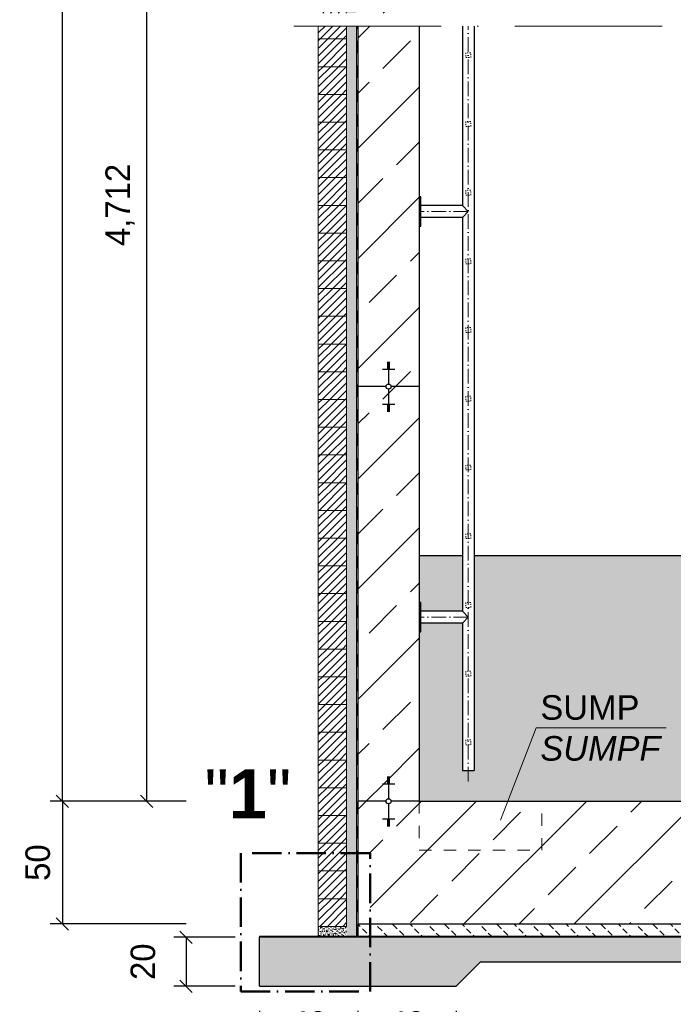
# Model space of a CAD drawing. Header units: millimetres. Extents: x -57642 to 5082813, y -177084 to 58112.
# Tile 796 of 1056: x 82318 to 84980, y -48658 to -44646. Entities that reach past the tile are written whole.
import ezdxf

# ---------------------------------------------------------------- set-up
doc = ezdxf.new("R2010")
doc.units = ezdxf.units.MM
doc.linetypes.add('ACAD_ISO10W100', pattern=[18, 12, -3, 0, -3])
doc.linetypes.add('JIS_02_1.0', pattern=[2, 1, -1])
doc.layers.add('Bemaßung', color=7, linetype='Continuous', lineweight=9)
doc.layers.add('Beschriftung', color=7, linetype='Continuous', lineweight=9)
doc.styles.add('LBB3.5M1000', font='isocp.shx', dxfattribs={"height": 3.5})
doc.dimstyles.new('DIN', dxfattribs={"dimtxt": 2.5, "dimasz": 2.5, "dimexe": 1.25, "dimexo": 0.625, "dimtad": 1, "dimtih": 1, "dimdec": 4, "dimdsep": 46, "dimlunit": 6, "dimtxsty": 'Standard', "dimcen": 2.5, "dimadec": 0, "dimazin": 0, "dimtfac": 1, "dimtdec": 4, "dimtmove": 0, "dimatfit": 3, "dimfxl": 0, "dimtvp": 1, "dimtolj": 1, "dimtzin": 0, "dimarcsym": 0})
pattern_1 = [(45, (-290, -161.223), (-15.715448, 15.715448), [])]
pattern_2 = [(37.5, (-290, -161.223), (-0.4000078, 12.2353309), [0, -9.652, 0, -10.795, 0, -10.31875]), (7.5, (-290, -161.223), (11.238082, 17.9206275), [0, -5.207, 0, -8.6995, 0, -3.33375]), (327.5, (-297.81, -161.223), (19.7748093, 0.0359296), [0, -3.175, 0, -11.43, 0, -14.9225]), (317.5, (-297.81, -161.223), (19.0889113, 5.573233), [0, -1.5875, 0, -7.493, 0, -8.5725])]

# ---------------------------------------------------------------- blocks, each defined once
blk = doc.blocks.new('_Oblique')
at = {"color": 0, "linetype": 'ByBlock', "lineweight": -2}
blk.add_line((-0.5, -0.5), (0.5, 0.5), dxfattribs=at)
blk = doc.blocks.new('*D18')
at = {"layer": 'Bemaßung', "color": 0, "lineweight": -2, "transparency": 16777216}
for p, q in [((82995.5, -37111), (82442, -37111)), ((82492, -47831), (82492, -37111)), ((82995.5, -47831), (82442, -47831))]:
    blk.add_line(p, q, dxfattribs=at)
at = {"layer": 'DEFPOINTS', "color": 0, "transparency": 16777216}
for p in [(82492, -37111), (83695.5, -37111), (83695.5, -47831)]:
    blk.add_point(p, dxfattribs=at)
at = {"layer": 'Bemaßung', "color": 0, "lineweight": -2, "transparency": 16777216, "xscale": 50, "yscale": 50, "zscale": 50}
for p, rotation in [((82492, -37111), 90), ((82492, -47831), 270)]:
    blk.add_blockref('_Oblique', p, dxfattribs=dict(at, rotation=rotation))
at = {"layer": 'Bemaßung', "color": 0, "transparency": 16777216, "insert": (82383.7, -42471), "char_height": 100, "attachment_point": 5, "rotation": 90}
blk.add_mtext('\\A1;10,425', dxfattribs=at)
blk = doc.blocks.new('*D22')
at = {"layer": 'Bemaßung', "color": 0, "lineweight": -2, "transparency": 16777216}
for p, q in [((83245.5, -42971), (82784.9, -42971)), ((82834.9, -42971), (82834.9, -47831)), ((82995.5, -47831), (82784.9, -47831))]:
    blk.add_line(p, q, dxfattribs=at)
at = {"layer": 'DEFPOINTS', "color": 0, "transparency": 16777216}
for p in [(83945.5, -42971), (82834.9, -47831), (83695.5, -47831)]:
    blk.add_point(p, dxfattribs=at)
at = {"layer": 'Bemaßung', "color": 0, "lineweight": -2, "transparency": 16777216, "xscale": 50, "yscale": 50, "zscale": 50}
for p, rotation in [((82834.9, -42971), 90), ((82834.9, -47831), 270)]:
    blk.add_blockref('_Oblique', p, dxfattribs=dict(at, rotation=rotation))
at = {"layer": 'Bemaßung', "color": 0, "transparency": 16777216, "insert": (82726.5, -45401), "char_height": 100, "attachment_point": 5, "rotation": 90}
blk.add_mtext('\\A1;4,712', dxfattribs=at)
blk = doc.blocks.new('*D41')
at = {"layer": 'Bemaßung', "color": 0, "lineweight": -2, "transparency": 16777216}
for p, q in [((82995.5, -47831), (82442, -47831)), ((82492, -47831), (82492, -48331)), ((82995.5, -48331), (82442, -48331))]:
    blk.add_line(p, q, dxfattribs=at)
at = {"layer": 'DEFPOINTS', "color": 0, "transparency": 16777216}
for p in [(83695.5, -47831), (82492, -48331), (83695.5, -48331)]:
    blk.add_point(p, dxfattribs=at)
at = {"layer": 'Bemaßung', "color": 0, "lineweight": -2, "transparency": 16777216, "xscale": 50, "yscale": 50, "zscale": 50}
for p, rotation in [((82492, -47831), 90), ((82492, -48331), 270)]:
    blk.add_blockref('_Oblique', p, dxfattribs=dict(at, rotation=rotation))
at = {"layer": 'Bemaßung', "color": 0, "transparency": 16777216, "insert": (82392, -48081), "char_height": 100, "attachment_point": 5, "rotation": 90}
blk.add_mtext('\\A1;50', dxfattribs=at)
blk = doc.blocks.new('*D470')
at = {"layer": 'Bemaßung', "color": 0, "lineweight": -2, "transparency": 16777216}
for p, q in [((83295.5, -48685), (83295.5, -48887.7)), ((83695.5, -48685), (83695.5, -48887.7)), ((83695.5, -48837.7), (83295.5, -48837.7))]:
    blk.add_line(p, q, dxfattribs=at)
at = {"layer": 'DEFPOINTS', "color": 0, "transparency": 16777216}
for p in [(83295.5, -48585), (83695.5, -48585), (83295.5, -48837.7)]:
    blk.add_point(p, dxfattribs=at)
at = {"layer": 'Bemaßung', "color": 0, "lineweight": -2, "transparency": 16777216, "xscale": 50, "yscale": 50, "zscale": 50, "rotation": 180}
blk.add_blockref('_Oblique', (83295.5, -48837.7), dxfattribs=at)
at = {"layer": 'Bemaßung', "color": 0, "lineweight": -2, "transparency": 16777216, "xscale": 50, "yscale": 50, "zscale": 50}
blk.add_blockref('_Oblique', (83695.5, -48837.7), dxfattribs=at)
at = {"layer": 'Bemaßung', "color": 0, "transparency": 16777216, "insert": (83495.5, -48737.7), "char_height": 100, "attachment_point": 5}
blk.add_mtext('\\A1;40', dxfattribs=at)
blk = doc.blocks.new('*D471')
at = {"layer": 'Bemaßung', "color": 0, "lineweight": -2, "transparency": 16777216}
for p, q in [((83195.5, -48385), (82945.5, -48385)), ((82995.5, -48385), (82995.5, -48585)), ((83195.5, -48585), (82945.5, -48585))]:
    blk.add_line(p, q, dxfattribs=at)
at = {"layer": 'DEFPOINTS', "color": 0, "transparency": 16777216}
for p in [(83295.5, -48385), (82995.5, -48585), (83295.5, -48585)]:
    blk.add_point(p, dxfattribs=at)
at = {"layer": 'Bemaßung', "color": 0, "lineweight": -2, "transparency": 16777216, "xscale": 50, "yscale": 50, "zscale": 50}
for p, rotation in [((82995.5, -48385), 90), ((82995.5, -48585), 270)]:
    blk.add_blockref('_Oblique', p, dxfattribs=dict(at, rotation=rotation))
at = {"layer": 'Bemaßung', "color": 0, "transparency": 16777216, "insert": (82820.5, -48485), "char_height": 100, "attachment_point": 5, "rotation": 90}
blk.add_mtext('\\A1;20', dxfattribs=at)
blk = doc.blocks.new('*D472')
at = {"layer": 'Bemaßung', "color": 0, "lineweight": -2, "transparency": 16777216}
for p, q in [((83695.5, -48685), (83695.5, -48887.7)), ((84095.5, -48685), (84095.5, -48887.7)), ((84095.5, -48837.7), (83695.5, -48837.7))]:
    blk.add_line(p, q, dxfattribs=at)
at = {"layer": 'DEFPOINTS', "color": 0, "transparency": 16777216}
for p in [(83695.5, -48585), (84095.5, -48585), (83695.5, -48837.7)]:
    blk.add_point(p, dxfattribs=at)
at = {"layer": 'Bemaßung', "color": 0, "lineweight": -2, "transparency": 16777216, "xscale": 50, "yscale": 50, "zscale": 50, "rotation": 180}
blk.add_blockref('_Oblique', (83695.5, -48837.7), dxfattribs=at)
at = {"layer": 'Bemaßung', "color": 0, "lineweight": -2, "transparency": 16777216, "xscale": 50, "yscale": 50, "zscale": 50}
blk.add_blockref('_Oblique', (84095.5, -48837.7), dxfattribs=at)
at = {"layer": 'Bemaßung', "color": 0, "transparency": 16777216, "insert": (83895.5, -48737.7), "char_height": 100, "attachment_point": 5}
blk.add_mtext('\\A1;40', dxfattribs=at)

msp = doc.modelspace()

# ---------------------------------------------------------------- hatches: boundary and pattern name
h = msp.add_hatch()
h.set_pattern_fill('ANSI33', color=256, scale=50)
h.paths.add_polyline_path([(85720.51241, -46069.87898), (85720.51241, -46066.35908), (85715.51241, -46066.35908), (85695.51241, -46069.87898)], flags=16)
h.paths.add_polyline_path([(87807.31478, -38335.42681), (85996.31062, -38355.81335), (86096.45234, -38711.00179), (87807.31478, -38711.00057)])
h.paths.add_polyline_path([(85996.31062, -38355.81335), (85535.51241, -38361.00057), (85535.51241, -38695.00057), (85653.01104, -38695.00057), (85653.01104, -38693.00057), (85813.01104, -38693.00057), (85938.09808, -38695.00057), (85938.09808, -38705.00057), (85984.49808, -38705.00057), (86094.86278, -38705.36384)])
h.paths.add_polyline_path([(85495.51241, -37737.18282), (85448.01213, -37737.18282), (85448.01213, -37734.04246), (85495.51241, -37734.04246), (85495.51241, -37660.4079, -0.2574196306), (85245.51241, -37699.00423), (85245.51241, -38361.00057), (85360.15988, -38361.00057, -1), (85380.86494, -38361.00057), (85495.51241, -38361.00057)])
h.paths.add_polyline_path([(85370.51241, -38289.50653), (85370.51241, -38285.98662), (85365.51241, -38285.98662), (85345.51241, -38289.50653)], flags=16)
h.paths.add_polyline_path([(85365.51241, -38453.61404), (85370.51241, -38453.61404), (85370.51241, -38450.09413), (85365.51241, -38450.09413)], flags=16)
h.paths.add_polyline_path([(85370.51241, -46069.87898), (85370.51241, -46066.35908), (85365.51241, -46066.35908), (85345.51241, -46069.87898)], flags=16)
h.paths.add_polyline_path([(83945.51241, -46141.37302), (83830.86494, -46141.37302, -1), (83810.15988, -46141.37302), (83695.51241, -46141.37302), (83695.51241, -47831.00057), (83810.15988, -47831.00057, -1), (83830.86494, -47831.00057), (83945.51241, -47831.00057)])
h.paths.add_polyline_path([(83815.51241, -46233.98649), (83820.51241, -46233.98649), (83820.51241, -46230.46659), (83815.51241, -46230.46659)], flags=16)
h.paths.add_polyline_path([(83820.51241, -47759.50653), (83820.51241, -47755.98662), (83815.51241, -47755.98662), (83795.51241, -47759.50653)], flags=16)
h.paths.add_polyline_path([(83820.51241, -46069.87898), (83820.51241, -46066.35908), (83815.51241, -46066.35908), (83795.51241, -46069.87898)], flags=16)
h.paths.add_polyline_path([(83815.51241, -38453.61404), (83820.51241, -38453.61404), (83820.51241, -38450.09413), (83815.51241, -38450.09413)], flags=16)
h.paths.add_polyline_path([(83945.51241, -37363.50057), (83825.51241, -37363.50057), (83825.51241, -37463.50057), (83815.51241, -37463.50057), (83815.51241, -37363.50057), (83695.51241, -37363.50057), (83695.51241, -37734.04247), (83743.01269, -37734.04247), (83743.01269, -37737.18283), (83695.51241, -37737.18283), (83695.51241, -38361.00057), (83810.15988, -38361.00057, -1), (83830.86494, -38361.00057), (83945.51241, -38361.00057)])
h.paths.add_polyline_path([(83945.51241, -37111.00057), (83695.51241, -37111.00057), (83695.51241, -37338.50057), (83815.51241, -37338.50057), (83815.51241, -37238.50057), (83825.51241, -37238.50057), (83825.51241, -37338.50057), (83945.51241, -37338.50057)])
h.paths.add_polyline_path([(83825.51241, -37363.50057), (83815.51241, -37363.50057), (83815.51241, -37463.50057), (83825.51241, -37463.50057)], flags=17)
h.paths.add_polyline_path([(83825.51241, -37351.00057), (83815.51241, -37351.00057), (83815.51241, -37363.50057), (83825.51241, -37363.50057)])
h.paths.add_polyline_path([(83825.51241, -37338.50057), (83815.51241, -37338.50057), (83815.51241, -37351.00057), (83825.51241, -37351.00057)])
h.paths.add_polyline_path([(83825.51241, -37238.50057), (83815.51241, -37238.50057), (83815.51241, -37338.50057), (83825.51241, -37338.50057)], flags=17)
h.paths.add_polyline_path([(83815.51241, -37338.50057), (83695.51241, -37338.50057), (83695.51241, -37351.00057), (83815.51241, -37351.00057)])
h.paths.add_polyline_path([(83815.51241, -37351.00057), (83695.51241, -37351.00057), (83695.51241, -37363.50057), (83815.51241, -37363.50057)])
h.paths.add_polyline_path([(83945.51241, -37351.00057), (83825.51241, -37351.00057), (83825.51241, -37363.50057), (83945.51241, -37363.50057)])
h.paths.add_polyline_path([(83945.51241, -37338.50057), (83825.51241, -37338.50057), (83825.51241, -37351.00057), (83945.51241, -37351.00057)])
h.paths.add_polyline_path([(85495.51241, -37453.00057), (85375.51241, -37453.00057), (85375.51241, -37525.9398), (85365.51241, -37525.9398), (85365.51241, -37453.00057), (85245.51241, -37453.00057), (85245.51241, -37699.00423, 0.2574196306), (85495.51241, -37660.4079)])
h.paths.add_polyline_path([(85495.51241, -37111.00057), (85245.51241, -37111.00057), (85245.51241, -37206.9969, -0.2574196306), (85495.51241, -37245.59323)])
h.paths.add_polyline_path([(85365.51241, -37211.6398), (85375.51241, -37211.6398), (85375.51241, -37311.6398), (85495.51241, -37311.6398), (85495.51241, -37245.59323, 0.2574196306), (85245.51241, -37206.9969), (85245.51241, -37311.6398), (85365.51241, -37311.6398)])
h.paths.add_polyline_path([(85375.51241, -37211.6398), (85365.51241, -37211.6398), (85365.51241, -37311.6398), (85375.51241, -37311.6398)], flags=17)
h.paths.add_polyline_path([(85365.51241, -37311.6398), (85245.51241, -37311.6398), (85245.51241, -37368.7898), (85365.51241, -37368.7898)])
h.paths.add_polyline_path([(85375.51241, -37311.6398), (85365.51241, -37311.6398), (85365.51241, -37368.7898), (85375.51241, -37368.7898)])
h.paths.add_polyline_path([(85495.51241, -37311.6398), (85375.51241, -37311.6398), (85375.51241, -37368.7898), (85495.51241, -37368.7898)])
h.paths.add_polyline_path([(85495.51241, -37368.7898), (85375.51241, -37368.7898), (85375.51241, -37425.9398), (85495.51241, -37425.9398)])
h.paths.add_polyline_path([(85375.51241, -37368.7898), (85365.51241, -37368.7898), (85365.51241, -37425.9398), (85375.51241, -37425.9398)])
h.paths.add_polyline_path([(85365.51241, -37368.7898), (85245.51241, -37368.7898), (85245.51241, -37425.9398), (85365.51241, -37425.9398)])
h.paths.add_polyline_path([(85365.51241, -37425.9398), (85245.51241, -37425.9398), (85245.51241, -37453.00057), (85365.51241, -37453.00057)])
h.paths.add_polyline_path([(85375.51241, -37425.9398), (85365.51241, -37425.9398), (85365.51241, -37453.00057), (85375.51241, -37453.00057)])
h.paths.add_polyline_path([(85495.51241, -37425.9398), (85375.51241, -37425.9398), (85375.51241, -37453.00057), (85495.51241, -37453.00057)])
h.paths.add_polyline_path([(85375.51241, -37453.00057), (85365.51241, -37453.00057), (85365.51241, -37525.9398), (85375.51241, -37525.9398)], flags=17)
edge = h.paths.add_edge_path()
edge.add_line((85935.51466, -44673.25658), (85535.51241, -44673.25658))
edge.add_line((85535.51241, -44673.25658), (85535.51241, -46141.37302))
edge.add_line((85535.51241, -46141.37302), (85710.15988, -46141.37302))
edge.add_arc((85720.51241, -46141.37302), 10.35253, 0, 180, ccw=False)
edge.add_line((85730.86494, -46141.37302), (85906.51241, -46141.37302))
edge.add_line((85906.51241, -46141.37302), (85906.51241, -46033.30057))
edge.add_line((85906.51241, -46033.30057), (85914.09285, -45963.67393))
edge.add_line((85914.09285, -45963.67393), (85920.09285, -45963.67393))
edge.add_line((85920.09285, -45963.67393), (85920.09285, -45995.67393))
edge.add_line((85920.09285, -45995.67393), (85935.51516, -45995.67393))
edge.add_line((85935.51516, -45995.67393), (85935.51466, -44673.25658))
edge = h.paths.add_edge_path()
edge.add_line((85495.51241, -44673.25658), (85245.51241, -44673.25658))
edge.add_line((85245.51241, -44673.25658), (85245.51241, -46141.37302))
edge.add_line((85245.51241, -46141.37302), (85360.15988, -46141.37302))
edge.add_arc((85370.51241, -46141.37302), 10.35253, 0, 180, ccw=False)
edge.add_line((85380.86494, -46141.37302), (85495.51241, -46141.37302))
edge.add_line((85495.51241, -46141.37302), (85495.51241, -44673.25658))
edge = h.paths.add_edge_path()
edge.add_line((83945.51241, -44673.25658), (83695.51241, -44673.25658))
edge.add_line((83695.51241, -44673.25658), (83695.51241, -46141.37302))
edge.add_line((83695.51241, -46141.37302), (83810.15988, -46141.37302))
edge.add_arc((83820.51241, -46141.37302), 10.35253, 0, 180, ccw=False)
edge.add_line((83830.86494, -46141.37302), (83945.51241, -46141.37302))
edge.add_line((83945.51241, -46141.37302), (83945.51241, -44673.25658))
h.paths.add_polyline_path([(85935.51277, -39651.67314), (85535.51241, -39651.67314), (85535.51241, -44619.47911), (85935.51464, -44619.47911)])
h.paths.add_polyline_path([(85535.51241, -39597.89567), (85935.51275, -39597.89567), (85935.51242, -38745.00309), (85924.49808, -38745.00057), (85924.49808, -38711.00057), (85535.51241, -38711.00057)])
h.paths.add_polyline_path([(85495.51241, -39651.67314), (85245.51241, -39651.67314), (85245.51241, -42367.76978), (85287.05219, -42446.33184), (85341.66243, -42463.87886), (85394.32287, -42479.47651), (85446.98262, -42508.72154), (85474.28808, -42536.01719), (85474.28808, -42571.11167), (85460.63535, -42627.65236), (85437.23086, -42676.39467), (85413.82638, -42709.53933), (85368.96789, -42760.23101), (85324.10941, -42787.52667), (85285.1017, -42803.12387), (85245.51241, -42817.51512), (85245.51241, -44619.47911), (85495.51241, -44619.47911)])
edge = h.paths.add_edge_path()
edge.add_line((85245.51241, -39597.89567), (85495.51241, -39597.89567))
edge.add_line((85495.51241, -39597.89567), (85495.51241, -38361.00057))
edge.add_line((85495.51241, -38361.00057), (85380.86494, -38361.00057))
edge.add_arc((85370.51241, -38361.00057), 10.35253, -180, 0, ccw=False)
edge.add_line((85360.15988, -38361.00057), (85245.51241, -38361.00057))
edge.add_line((85245.51241, -38361.00057), (85245.51241, -39597.89567))
h.paths.add_polyline_path([(83945.51241, -39651.67314), (83695.51241, -39651.67314), (83695.51241, -44619.47911), (83945.51241, -44619.47911)])
edge = h.paths.add_edge_path()
edge.add_line((83695.51241, -39597.89567), (83945.51241, -39597.89567))
edge.add_line((83945.51241, -39597.89567), (83945.51241, -38361.00057))
edge.add_line((83945.51241, -38361.00057), (83830.86494, -38361.00057))
edge.add_arc((83820.51241, -38361.00057), 10.35253, -180, 0, ccw=False)
edge.add_line((83810.15988, -38361.00057), (83695.51241, -38361.00057))
edge.add_line((83695.51241, -38361.00057), (83695.51241, -39597.89567))
at = {"lineweight": 5}
h = msp.add_hatch(dxfattribs=at)
h.set_pattern_fill('ANSI31', color=256, scale=7, style=0)
h.set_pattern_definition(pattern_1)
h.paths.add_polyline_path([(83649.51241, -44673.25658), (83534.51241, -44673.25658), (83534.51241, -44725.00057), (83649.51241, -44725.00057)])
h.paths.add_polyline_path([(83534.51241, -44619.47911), (83649.51241, -44619.47911), (83649.51241, -44612.00057), (83534.51241, -44612.00057)])
h = msp.add_hatch(dxfattribs=at)
h.set_pattern_fill('ANSI31', color=256, scale=7, style=0)
h.set_pattern_definition(pattern_1)
h.paths.add_polyline_path([(83649.51241, -44725.00057), (83534.51241, -44725.00057), (83534.51241, -44838.00057), (83649.51241, -44838.00057)])
h = msp.add_hatch(dxfattribs=at)
h.set_pattern_fill('ANSI31', color=256, scale=7, style=0)
h.set_pattern_definition(pattern_1)
h.paths.add_polyline_path([(83649.51241, -44838.00057), (83534.51241, -44838.00057), (83534.51241, -44951.00057), (83649.51241, -44951.00057)])
h = msp.add_hatch(dxfattribs=at)
h.set_pattern_fill('ANSI31', color=256, scale=7, style=0)
h.set_pattern_definition(pattern_1)
h.paths.add_polyline_path([(83649.51241, -44951.00057), (83534.51241, -44951.00057), (83534.51241, -45064.00057), (83649.51241, -45064.00057)])
h = msp.add_hatch(dxfattribs=at)
h.set_pattern_fill('ANSI31', color=256, scale=7, style=0)
h.set_pattern_definition(pattern_1)
h.paths.add_polyline_path([(83649.51241, -45064.00057), (83534.51241, -45064.00057), (83534.51241, -45177.00057), (83649.51241, -45177.00057)])
h = msp.add_hatch(dxfattribs=at)
h.set_pattern_fill('ANSI31', color=256, scale=7, style=0)
h.set_pattern_definition(pattern_1)
h.paths.add_polyline_path([(83649.51241, -45177.00057), (83534.51241, -45177.00057), (83534.51241, -45290.00057), (83649.51241, -45290.00057)])
h = msp.add_hatch(dxfattribs=at)
h.set_pattern_fill('ANSI31', color=256, scale=7, style=0)
h.set_pattern_definition(pattern_1)
h.paths.add_polyline_path([(83649.51241, -45290.00057), (83534.51241, -45290.00057), (83534.51241, -45403.00057), (83649.51241, -45403.00057)])
h = msp.add_hatch(dxfattribs=at)
h.set_pattern_fill('ANSI31', color=256, scale=7, style=0)
h.set_pattern_definition(pattern_1)
h.paths.add_polyline_path([(83649.51241, -45403.00057), (83534.51241, -45403.00057), (83534.51241, -45516.00057), (83649.51241, -45516.00057)])
h = msp.add_hatch(dxfattribs=at)
h.set_pattern_fill('ANSI31', color=256, scale=7, style=0)
h.set_pattern_definition(pattern_1)
h.paths.add_polyline_path([(83649.51241, -45516.00057), (83534.51241, -45516.00057), (83534.51241, -45629.00057), (83649.51241, -45629.00057)])
h = msp.add_hatch(dxfattribs=at)
h.set_pattern_fill('ANSI31', color=256, scale=7, style=0)
h.set_pattern_definition(pattern_1)
h.paths.add_polyline_path([(83649.51241, -45629.00057), (83534.51241, -45629.00057), (83534.51241, -45742.00057), (83649.51241, -45742.00057)])
h = msp.add_hatch(dxfattribs=at)
h.set_pattern_fill('ANSI31', color=256, scale=7, style=0)
h.set_pattern_definition(pattern_1)
h.paths.add_polyline_path([(83649.51241, -45742.00057), (83534.51241, -45742.00057), (83534.51241, -45855.00057), (83649.51241, -45855.00057)])
h = msp.add_hatch(dxfattribs=at)
h.set_pattern_fill('ANSI31', color=256, scale=7, style=0)
h.set_pattern_definition(pattern_1)
h.paths.add_polyline_path([(83649.51241, -45855.00057), (83534.51241, -45855.00057), (83534.51241, -45968.00057), (83649.51241, -45968.00057)])
h = msp.add_hatch(dxfattribs=at)
h.set_pattern_fill('ANSI31', color=256, scale=7, style=0)
h.set_pattern_definition(pattern_1)
h.paths.add_polyline_path([(83649.51241, -45968.00057), (83534.51241, -45968.00057), (83534.51241, -46081.00057), (83649.51241, -46081.00057)])
h = msp.add_hatch(dxfattribs=at)
h.set_pattern_fill('ANSI31', color=256, scale=7, style=0)
h.set_pattern_definition(pattern_1)
h.paths.add_polyline_path([(83649.51241, -46081.00057), (83534.51241, -46081.00057), (83534.51241, -46194.00057), (83649.51241, -46194.00057)])
h = msp.add_hatch()
h.set_pattern_fill('ANSI33', color=256, scale=50)
h.paths.add_polyline_path([(87807.31478, -46446.17317), (87807.31478, -46186.41314), (85906.51241, -46091.37302), (85906.51241, -46141.37302), (85730.86494, -46141.37302, -1), (85710.15988, -46141.37302), (85535.51241, -46141.37302), (85495.51241, -46141.37302), (85380.86494, -46141.37302, -1), (85360.15988, -46141.37302), (85245.51241, -46141.37302), (85245.51241, -47568.4154), (86307.10248, -47547.93732), (86423.83741, -46821.94125), (87807.31478, -46821.94125)])
h.paths.add_polyline_path([(85720.51241, -46230.46659), (85715.51241, -46230.46659), (85720.51241, -46232.22654)], flags=16)
h.paths.add_polyline_path([(85395.51241, -46212.86706), (85370.51241, -46212.86706), (85370.51241, -46216.38697), (85375.51241, -46216.38697)], flags=16)
h.paths.add_polyline_path([(87807.31478, -47633.31946), (85245.51241, -47682.73667), (85245.51241, -47831.00057), (85360.15988, -47831.00057, -1), (85380.86494, -47831.00057), (85495.51241, -47831.00057), (85495.51241, -47966.16561), (85817.45415, -47966.16561), (87807.31478, -47927.78117)])
h.paths.add_polyline_path([(85370.51241, -47759.50653), (85370.51241, -47755.98662), (85365.51241, -47755.98662), (85345.51241, -47759.50653)], flags=16)
h.paths.add_polyline_path([(85817.45415, -47966.16561), (85495.51241, -47966.16561), (85495.51241, -47831.00057), (85380.86494, -47831.00057, -1), (85360.15988, -47831.00057), (85245.51241, -47831.00057), (84445.51241, -47831.00057), (84445.51241, -48031.00057), (83945.51241, -48031.00057), (83945.51241, -47831.00057), (83830.86494, -47831.00057, -1), (83810.15988, -47831.00057), (83695.51241, -47831.00057), (83695.51241, -48042.63861), (83745.33257, -48042.63861), (83745.33257, -48331.00057), (85452.61919, -48331.00057)])
h.paths.add_polyline_path([(85370.51241, -47927.13394), (85365.51241, -47927.13394), (85370.51241, -47928.89389)], flags=16)
h.paths.add_polyline_path([(83845.51241, -47902.49461), (83820.51241, -47902.49461), (83820.51241, -47906.01451), (83825.51241, -47906.01451)], flags=16)
h.paths.add_polyline_path([(84445.51241, -47831.00057), (83945.51241, -47831.00057), (83945.51241, -48031.00057), (84445.51241, -48031.00057)], flags=17)
h.paths.add_polyline_path([(85635.51379, -46499.82645), (85835.51379, -46499.82645), (85835.51379, -46349.82645), (85635.51379, -46349.82645)], flags=24)
h.paths.add_polyline_path([(86423.54578, -47175.90425), (88916.31522, -47175.90425), (88916.31522, -46462.73917), (86423.54578, -46462.73917)], flags=9)
h = msp.add_hatch(dxfattribs=at)
h.set_pattern_fill('ANSI31', color=256, scale=7, style=0)
h.set_pattern_definition(pattern_1)
h.paths.add_polyline_path([(83649.51241, -46194.00057), (83534.51241, -46194.00057), (83534.51241, -46307.00057), (83649.51241, -46307.00057)])
h = msp.add_hatch(dxfattribs=at)
h.set_pattern_fill('ANSI31', color=256, scale=7, style=0)
h.set_pattern_definition(pattern_1)
h.paths.add_polyline_path([(83649.51241, -46307.00057), (83534.51241, -46307.00057), (83534.51241, -46420.00057), (83649.51241, -46420.00057)])
h = msp.add_hatch(dxfattribs=at)
h.set_pattern_fill('ANSI31', color=256, scale=7, style=0)
h.set_pattern_definition(pattern_1)
h.paths.add_polyline_path([(83649.51241, -46420.00057), (83534.51241, -46420.00057), (83534.51241, -46533.00057), (83649.51241, -46533.00057)])
h = msp.add_hatch(dxfattribs=at)
h.set_pattern_fill('ANSI31', color=256, scale=7, style=0)
h.set_pattern_definition(pattern_1)
h.paths.add_polyline_path([(83649.51241, -46533.00057), (83534.51241, -46533.00057), (83534.51241, -46646.00057), (83649.51241, -46646.00057)])
h = msp.add_hatch(dxfattribs=at)
h.set_pattern_fill('ANSI31', color=256, scale=7, style=0)
h.set_pattern_definition(pattern_1)
h.paths.add_polyline_path([(83649.51241, -46646.00057), (83534.51241, -46646.00057), (83534.51241, -46759.00057), (83649.51241, -46759.00057)])
h = msp.add_hatch(dxfattribs=at)
h.set_pattern_fill('ANSI31', color=256, scale=7, style=0)
h.set_pattern_definition(pattern_1)
h.paths.add_polyline_path([(83649.51241, -46759.00057), (83534.51241, -46759.00057), (83534.51241, -46872.00057), (83649.51241, -46872.00057)])
h = msp.add_hatch(color=254)
h.dxf.hatch_style = 1
h.paths.add_polyline_path([(85245.51241, -46831.00057), (84169.66241, -46831.00057), (84169.66241, -47706.00057), (84121.36241, -47706.00057), (84121.36241, -47105.15057), (83951.51241, -47105.15057), (83951.51241, -47141.00057), (83945.51241, -47141.00057), (83945.51241, -47831.00057), (85245.51241, -47831.00057), (85245.51241, -47682.73667), (85047.71685, -47686.55215), (85045.51241, -47572.27341), (85245.51241, -47568.4154)])
h.paths.add_polyline_path([(84121.36241, -46831.00057), (83945.51241, -46831.00057), (83945.51241, -47021.00057), (83951.51241, -47021.00057), (83951.51241, -47056.85057), (84121.36241, -47056.85057)])
h = msp.add_hatch(dxfattribs=at)
h.set_pattern_fill('ANSI31', color=256, scale=7, style=0)
h.set_pattern_definition(pattern_1)
h.paths.add_polyline_path([(83649.51241, -46872.00057), (83534.51241, -46872.00057), (83534.51241, -46985.00057), (83649.51241, -46985.00057)])
h = msp.add_hatch(dxfattribs=at)
h.set_pattern_fill('ANSI31', color=256, scale=7, style=0)
h.set_pattern_definition(pattern_1)
h.paths.add_polyline_path([(83649.51241, -46985.00057), (83534.51241, -46985.00057), (83534.51241, -47098.00057), (83649.51241, -47098.00057)])
h = msp.add_hatch(dxfattribs=at)
h.set_pattern_fill('ANSI31', color=256, scale=7, style=0)
h.set_pattern_definition(pattern_1)
h.paths.add_polyline_path([(83649.51241, -47098.00057), (83534.51241, -47098.00057), (83534.51241, -47211.00057), (83649.51241, -47211.00057)])
h = msp.add_hatch(dxfattribs=at)
h.set_pattern_fill('ANSI31', color=256, scale=7, style=0)
h.set_pattern_definition(pattern_1)
h.paths.add_polyline_path([(83649.51241, -47211.00057), (83534.51241, -47211.00057), (83534.51241, -47324.00057), (83649.51241, -47324.00057)])
h = msp.add_hatch(dxfattribs=at)
h.set_pattern_fill('ANSI31', color=256, scale=7, style=0)
h.set_pattern_definition(pattern_1)
h.paths.add_polyline_path([(83649.51241, -47324.00057), (83534.51241, -47324.00057), (83534.51241, -47437.00057), (83649.51241, -47437.00057)])
h = msp.add_hatch(dxfattribs=at)
h.set_pattern_fill('ANSI31', color=256, scale=7, style=0)
h.set_pattern_definition(pattern_1)
h.paths.add_polyline_path([(83649.51241, -47437.00057), (83534.51241, -47437.00057), (83534.51241, -47550.00057), (83649.51241, -47550.00057)])
h = msp.add_hatch(dxfattribs=at)
h.set_pattern_fill('ANSI31', color=256, scale=7, style=0)
h.set_pattern_definition(pattern_1)
h.paths.add_polyline_path([(83649.51241, -47550.00057), (83534.51241, -47550.00057), (83534.51241, -47663.00057), (83649.51241, -47663.00057)])
h = msp.add_hatch(dxfattribs=at)
h.set_pattern_fill('ANSI31', color=256, scale=7, style=0)
h.set_pattern_definition(pattern_1)
h.paths.add_polyline_path([(83649.51241, -47663.00057), (83534.51241, -47663.00057), (83534.51241, -47776.00057), (83649.51241, -47776.00057)])
h = msp.add_hatch(dxfattribs=at)
h.set_pattern_fill('ANSI31', color=256, scale=7, style=0)
h.set_pattern_definition(pattern_1)
h.paths.add_polyline_path([(83649.51241, -47776.00057), (83534.51241, -47776.00057), (83534.51241, -47889.00057), (83649.51241, -47889.00057)])
h = msp.add_hatch(dxfattribs=at)
h.set_pattern_fill('ANSI31', color=256, scale=7, style=0)
h.set_pattern_definition(pattern_1)
h.paths.add_polyline_path([(83649.51241, -47889.00057), (83534.51241, -47889.00057), (83534.51241, -48002.00057), (83649.51241, -48002.00057)])
at = {"lineweight": 9}
h = msp.add_hatch(dxfattribs=at)
h.set_pattern_fill('BETON_UNBEWEHRT', color=256, scale=200, angle=90, pattern_type=2)
h.set_pattern_definition([(135, (-290, -125.867), (-35.35534, -35.35534), [25, -12.5])])
h.paths.add_polyline_path([(85838.56271, -48015.76773), (87807.31478, -47977.79047), (87807.31478, -47927.78117), (85817.45415, -47966.16561), (85452.61919, -48331.00057), (83695.51241, -48331.00057), (83695.51241, -48381.00057), (85473.32987, -48381.00057)])
h = msp.add_hatch(dxfattribs=at)
h.set_pattern_fill('BETON_UNBEWEHRT', color=256, scale=200, pattern_type=2)
h.set_pattern_definition([(45, (-254.645, -161.223), (-35.35534, 35.35534), [25, -12.5])])
h.paths.add_polyline_path([(84195.51241, -48485.00057), (85516.40808, -48485.00057), (85882.46852, -48118.94013), (87807.31478, -48081.80982), (87807.31478, -47981.79121), (85840.2514, -48019.7359), (85474.98672, -48385.00057), (83295.51241, -48385.00057), (83295.51241, -48585.00057), (84095.51241, -48585.00057)])
at = {"lineweight": 5}
h = msp.add_hatch(dxfattribs=at)
h.set_pattern_fill('ANSI31', color=256, scale=7, style=0)
h.set_pattern_definition(pattern_1)
h.paths.add_polyline_path([(83649.51241, -48002.00057), (83534.51241, -48002.00057), (83534.51241, -48115.00057), (83649.51241, -48115.00057)])
h = msp.add_hatch(dxfattribs=at)
h.set_pattern_fill('ANSI31', color=256, scale=7, style=0)
h.set_pattern_definition(pattern_1)
h.paths.add_polyline_path([(83649.51241, -48115.00057), (83534.51241, -48115.00057), (83534.51241, -48228.00057), (83649.51241, -48228.00057)])
h = msp.add_hatch(dxfattribs=at)
h.set_pattern_fill('ANSI31', color=256, scale=7, style=0)
h.set_pattern_definition(pattern_1)
h.paths.add_polyline_path([(83649.51241, -48228.00057), (83534.51241, -48228.00057), (83534.51241, -48341.00057), (83649.51241, -48341.00057)])
at = {"layer": 'Bemaßung', "lineweight": 5}
h = msp.add_hatch(dxfattribs=at)
h.set_pattern_fill('AR-SAND', color=256, scale=0.25)
h.set_pattern_definition(pattern_2)
h.paths.add_polyline_path([(83689.51241, -44673.25658), (83649.51241, -44673.25658), (83649.51241, -48381.00057), (83689.51241, -48381.00057)])
h.paths.add_polyline_path([(83649.51241, -39597.89567), (83689.51241, -39597.89567), (83689.51241, -37832.00057), (83649.51241, -37832.00057)])
h.paths.add_polyline_path([(83689.51241, -39651.67314), (83649.51241, -39651.67314), (83649.51241, -44619.47911), (83689.51241, -44619.47911)])
h = msp.add_hatch(dxfattribs=at)
h.set_pattern_fill('AR-SAND', color=256, scale=0.25)
h.set_pattern_definition(pattern_2)
h.paths.add_polyline_path([(83534.51241, -48341.00057), (83649.51241, -48341.00057), (83649.51241, -48381.00057), (83534.51241, -48381.00057)])

# ---------------------------------------------------------------- linework, layer by layer
at = {"linetype": 'ACAD_ISO10W100', "lineweight": 18, "ltscale": 50}
msp.add_line((83434.51241, -44673.25658), (86060.51241, -44673.25658), dxfattribs=at)
at = {"lineweight": 9}
for p, q in [((83689.51241, -44673.25658), (83689.51241, -48381.00057)), ((84422.26161, -47531.27544), (84276.42852, -47908.13666)), ((84951.29368, -47531.27544), (84422.26161, -47531.27544)), ((83534.51241, -48341.00057), (83534.51241, -48381.00057)), ((83295.51241, -48385.00057), (83295.51241, -48381.00057)), ((83295.51241, -48381.00057), (83689.51241, -48381.00057)), ((83295.51241, -48385.00057), (85474.98672, -48385.00057)), ((83695.51241, -48381.00057), (85473.32987, -48381.00057))]:
    msp.add_line(p, q, dxfattribs=at)
at = {"linetype": 'JIS_02_1.0', "lineweight": 25, "ltscale": 50}
msp.add_line((83691.51241, -48383.00057), (83691.51241, -44673.25658), dxfattribs=at)
for p, q in [((83695.51241, -44673.25658), (83695.51241, -48381.00057)), ((83945.51241, -44673.25658), (83945.51241, -47831.00057)), ((84121.36241, -44673.25658), (84121.36241, -45403.51757)), ((84169.66241, -44673.25658), (84169.66241, -47706.00057)), ((84121.36241, -45403.51757), (83951.51241, -45403.51757)), ((84145.51241, -45427.66757), (84121.36241, -45403.51757)), ((84121.36241, -45451.81757), (83951.51241, -45451.81757)), ((84121.36241, -45451.81757), (84145.51241, -45427.66757)), ((84121.36241, -45451.81757), (84121.36241, -47056.85057)), ((83815.51241, -46041.71974), (83825.51241, -46041.71974)), ((83815.51241, -46045.23965), (83825.51241, -46045.23965)), ((83815.51241, -46048.75955), (83825.51241, -46048.75955)), ((83815.51241, -46052.27946), (83825.51241, -46052.27946)), ((83815.51241, -46055.79936), (83825.51241, -46055.79936)), ((83820.51241, -46041.37302), (83820.51241, -46131.02049)), ((83795.51241, -46069.87898), (83845.51241, -46069.87898)), ((83815.51241, -46059.31927), (83825.51241, -46059.31927)), ((83815.51241, -46062.83917), (83825.51241, -46062.83917)), ((83815.51241, -46066.35908), (83825.51241, -46066.35908)), ((83810.15988, -46141.37302), (83695.51241, -46141.37302)), ((83820.51241, -46151.72555), (83820.51241, -46241.37302)), ((83945.51241, -46141.37302), (83830.86494, -46141.37302)), ((83795.51241, -46212.86706), (83845.51241, -46212.86706)), ((83815.51241, -46216.38697), (83825.51241, -46216.38697)), ((83815.51241, -46219.90687), (83825.51241, -46219.90687)), ((83815.51241, -46223.42678), (83825.51241, -46223.42678)), ((83815.51241, -46226.94668), (83825.51241, -46226.94668)), ((83815.51241, -46230.46659), (83825.51241, -46230.46659)), ((83815.51241, -46233.98649), (83825.51241, -46233.98649)), ((83815.51241, -46237.5064), (83825.51241, -46237.5064)), ((83815.51241, -46241.0263), (83825.51241, -46241.0263)), ((84121.36241, -46831.00057), (83945.51241, -46831.00057)), ((85245.51241, -46831.00057), (84169.66241, -46831.00057)), ((84121.36241, -47056.85057), (83951.51241, -47056.85057)), ((84145.51241, -47081.00057), (84121.36241, -47056.85057)), ((84121.36241, -47105.15057), (84145.51241, -47081.00057)), ((84121.36241, -47105.15057), (83951.51241, -47105.15057)), ((84121.36241, -47105.15057), (84121.36241, -47706.00057)), ((83815.51241, -47731.34729), (83825.51241, -47731.34729)), ((83815.51241, -47734.86719), (83825.51241, -47734.86719)), ((83815.51241, -47738.3871), (83825.51241, -47738.3871)), ((83815.51241, -47741.907), (83825.51241, -47741.907)), ((83820.51241, -47731.00057), (83820.51241, -47820.64803)), ((84121.36241, -47706.00057), (84169.66241, -47706.00057)), ((83795.51241, -47759.50653), (83845.51241, -47759.50653)), ((83815.51241, -47745.42691), (83825.51241, -47745.42691)), ((83815.51241, -47748.94681), (83825.51241, -47748.94681)), ((83815.51241, -47752.46672), (83825.51241, -47752.46672)), ((83815.51241, -47755.98662), (83825.51241, -47755.98662)), ((83810.15988, -47831.00057), (83695.51241, -47831.00057)), ((83820.51241, -47841.3531), (83820.51241, -47931.00057)), ((83945.51241, -47831.00057), (83830.86494, -47831.00057)), ((83945.51241, -47831.00057), (85245.51241, -47831.00057)), ((83795.51241, -47902.49461), (83845.51241, -47902.49461)), ((83815.51241, -47906.01451), (83825.51241, -47906.01451)), ((83815.51241, -47909.53442), (83825.51241, -47909.53442)), ((83815.51241, -47913.05432), (83825.51241, -47913.05432)), ((83815.51241, -47916.57423), (83825.51241, -47916.57423)), ((83815.51241, -47920.09413), (83825.51241, -47920.09413)), ((83815.51241, -47923.61404), (83825.51241, -47923.61404)), ((83815.51241, -47927.13394), (83825.51241, -47927.13394)), ((83815.51241, -47930.65385), (83825.51241, -47930.65385)), ((83695.51241, -48331.00057), (85452.61919, -48331.00057)), ((83295.51241, -48585.00057), (83295.51241, -48385.00057)), ((84095.51241, -48585.00057), (84195.51241, -48485.00057)), ((84195.51241, -48485.00057), (85516.40808, -48485.00057)), ((83295.51241, -48585.00057), (84095.51241, -48585.00057))]:
    msp.add_line(p, q)
at = {"linetype": 'ACAD_ISO10W100', "lineweight": 18, "ltscale": 5}
for p, q in [((84145.51241, -47751.15232), (84145.51241, -44673.25658)), ((84145.51241, -45427.66757), (83951.51241, -45427.66757)), ((84145.51241, -47081.00057), (83951.51241, -47081.00057))]:
    msp.add_line(p, q, dxfattribs=at)
at = {"linetype": 'JIS_02_1.0', "lineweight": 18, "ltscale": 50}
for p, q in [((83945.51241, -47831.00057), (83945.51241, -48031.00057)), ((84445.51241, -48031.00057), (84445.51241, -47831.00057)), ((83945.51241, -48031.00057), (84445.51241, -48031.00057))]:
    msp.add_line(p, q, dxfattribs=at)
at = {"lineweight": 9}
msp.add_lwpolyline([(83534.51241, -44673.25658), (83534.51241, -44725.00057), (83649.51241, -44725.00057), (83649.51241, -44673.25658)], dxfattribs=at)
at = {"lineweight": 5}
for points in [[(83649.51241, -44725.00057), (83534.51241, -44725.00057), (83534.51241, -44838.00057), (83649.51241, -44838.00057), (83649.51241, -44725.00057)], [(83649.51241, -44838.00057), (83534.51241, -44838.00057), (83534.51241, -44951.00057), (83649.51241, -44951.00057), (83649.51241, -44838.00057)], [(83649.51241, -44951.00057), (83534.51241, -44951.00057), (83534.51241, -45064.00057), (83649.51241, -45064.00057), (83649.51241, -44951.00057)], [(83649.51241, -45064.00057), (83534.51241, -45064.00057), (83534.51241, -45177.00057), (83649.51241, -45177.00057), (83649.51241, -45064.00057)], [(83649.51241, -45177.00057), (83534.51241, -45177.00057), (83534.51241, -45290.00057), (83649.51241, -45290.00057), (83649.51241, -45177.00057)], [(83649.51241, -45290.00057), (83534.51241, -45290.00057), (83534.51241, -45403.00057), (83649.51241, -45403.00057), (83649.51241, -45290.00057)], [(83649.51241, -45403.00057), (83534.51241, -45403.00057), (83534.51241, -45516.00057), (83649.51241, -45516.00057), (83649.51241, -45403.00057)], [(83649.51241, -45516.00057), (83534.51241, -45516.00057), (83534.51241, -45629.00057), (83649.51241, -45629.00057), (83649.51241, -45516.00057)], [(83649.51241, -45629.00057), (83534.51241, -45629.00057), (83534.51241, -45742.00057), (83649.51241, -45742.00057), (83649.51241, -45629.00057)], [(83649.51241, -45742.00057), (83534.51241, -45742.00057), (83534.51241, -45855.00057), (83649.51241, -45855.00057), (83649.51241, -45742.00057)], [(83649.51241, -45855.00057), (83534.51241, -45855.00057), (83534.51241, -45968.00057), (83649.51241, -45968.00057), (83649.51241, -45855.00057)], [(83649.51241, -45968.00057), (83534.51241, -45968.00057), (83534.51241, -46081.00057), (83649.51241, -46081.00057), (83649.51241, -45968.00057)], [(83649.51241, -46081.00057), (83534.51241, -46081.00057), (83534.51241, -46194.00057), (83649.51241, -46194.00057), (83649.51241, -46081.00057)], [(83649.51241, -46194.00057), (83534.51241, -46194.00057), (83534.51241, -46307.00057), (83649.51241, -46307.00057), (83649.51241, -46194.00057)], [(83649.51241, -46307.00057), (83534.51241, -46307.00057), (83534.51241, -46420.00057), (83649.51241, -46420.00057), (83649.51241, -46307.00057)], [(83649.51241, -46420.00057), (83534.51241, -46420.00057), (83534.51241, -46533.00057), (83649.51241, -46533.00057), (83649.51241, -46420.00057)], [(83649.51241, -46533.00057), (83534.51241, -46533.00057), (83534.51241, -46646.00057), (83649.51241, -46646.00057), (83649.51241, -46533.00057)], [(83649.51241, -46646.00057), (83534.51241, -46646.00057), (83534.51241, -46759.00057), (83649.51241, -46759.00057), (83649.51241, -46646.00057)], [(83649.51241, -46759.00057), (83534.51241, -46759.00057), (83534.51241, -46872.00057), (83649.51241, -46872.00057), (83649.51241, -46759.00057)], [(83649.51241, -46872.00057), (83534.51241, -46872.00057), (83534.51241, -46985.00057), (83649.51241, -46985.00057), (83649.51241, -46872.00057)], [(83649.51241, -46985.00057), (83534.51241, -46985.00057), (83534.51241, -47098.00057), (83649.51241, -47098.00057), (83649.51241, -46985.00057)], [(83649.51241, -47098.00057), (83534.51241, -47098.00057), (83534.51241, -47211.00057), (83649.51241, -47211.00057), (83649.51241, -47098.00057)], [(83649.51241, -47211.00057), (83534.51241, -47211.00057), (83534.51241, -47324.00057), (83649.51241, -47324.00057), (83649.51241, -47211.00057)], [(83649.51241, -47324.00057), (83534.51241, -47324.00057), (83534.51241, -47437.00057), (83649.51241, -47437.00057), (83649.51241, -47324.00057)], [(83649.51241, -47437.00057), (83534.51241, -47437.00057), (83534.51241, -47550.00057), (83649.51241, -47550.00057), (83649.51241, -47437.00057)], [(83649.51241, -47550.00057), (83534.51241, -47550.00057), (83534.51241, -47663.00057), (83649.51241, -47663.00057), (83649.51241, -47550.00057)], [(83649.51241, -47663.00057), (83534.51241, -47663.00057), (83534.51241, -47776.00057), (83649.51241, -47776.00057), (83649.51241, -47663.00057)], [(83649.51241, -47776.00057), (83534.51241, -47776.00057), (83534.51241, -47889.00057), (83649.51241, -47889.00057), (83649.51241, -47776.00057)], [(83649.51241, -47889.00057), (83534.51241, -47889.00057), (83534.51241, -48002.00057), (83649.51241, -48002.00057), (83649.51241, -47889.00057)], [(83649.51241, -48002.00057), (83534.51241, -48002.00057), (83534.51241, -48115.00057), (83649.51241, -48115.00057), (83649.51241, -48002.00057)], [(83649.51241, -48115.00057), (83534.51241, -48115.00057), (83534.51241, -48228.00057), (83649.51241, -48228.00057), (83649.51241, -48115.00057)], [(83649.51241, -48228.00057), (83534.51241, -48228.00057), (83534.51241, -48341.00057), (83649.51241, -48341.00057), (83649.51241, -48228.00057)]]:
    msp.add_lwpolyline(points, dxfattribs=at)
at = {"linetype": 'JIS_02_1.0', "lineweight": 18, "ltscale": 5}
for points in [[(84135.51241, -44801.00057), (84155.51241, -44801.00057), (84155.51241, -44781.00057), (84135.51241, -44781.00057)], [(84135.51241, -45081.00057), (84155.51241, -45081.00057), (84155.51241, -45061.00057), (84135.51241, -45061.00057)], [(84135.51241, -45361.00057), (84155.51241, -45361.00057), (84155.51241, -45341.00057), (84135.51241, -45341.00057)], [(84135.51241, -45641.00057), (84155.51241, -45641.00057), (84155.51241, -45621.00057), (84135.51241, -45621.00057)], [(84135.51241, -45921.00057), (84155.51241, -45921.00057), (84155.51241, -45901.00057), (84135.51241, -45901.00057)], [(84135.51241, -46201.00057), (84155.51241, -46201.00057), (84155.51241, -46181.00057), (84135.51241, -46181.00057)], [(84135.51241, -46481.00057), (84155.51241, -46481.00057), (84155.51241, -46461.00057), (84135.51241, -46461.00057)], [(84135.51241, -46761.00057), (84155.51241, -46761.00057), (84155.51241, -46741.00057), (84135.51241, -46741.00057)], [(84135.51241, -47041.00057), (84155.51241, -47041.00057), (84155.51241, -47021.00057), (84135.51241, -47021.00057)], [(84135.51241, -47321.00057), (84155.51241, -47321.00057), (84155.51241, -47301.00057), (84135.51241, -47301.00057)], [(84135.51241, -47601.00057), (84155.51241, -47601.00057), (84155.51241, -47581.00057), (84135.51241, -47581.00057)]]:
    msp.add_lwpolyline(points, close=True, dxfattribs=at)
for points in [[(83945.51241, -45487.66757), (83951.51241, -45487.66757), (83951.51241, -45367.66757), (83945.51241, -45367.66757)], [(83945.51241, -47141.00057), (83951.51241, -47141.00057), (83951.51241, -47021.00057), (83945.51241, -47021.00057)]]:
    msp.add_lwpolyline(points, close=True)
at = {"linetype": 'JIS_02_1.0', "lineweight": 25, "ltscale": 50}
msp.add_lwpolyline([(87807.31478, -47979.79084), (85839.40705, -48017.75181), (85474.1583, -48383.00057), (83295.51241, -48383.00057)], dxfattribs=at)
at = {"linetype": 'ACAD_ISO10W100', "lineweight": 50, "ltscale": 10}
msp.add_lwpolyline([(83218.71987, -48606.13724), (83745.33257, -48606.13724), (83745.33257, -48042.63861), (83218.71987, -48042.63861)], close=True, dxfattribs=at)
for centre in [(83820.51241, -46141.37302), (83820.51241, -47831.00057)]:
    msp.add_circle(centre, 10.35253)

# ---------------------------------------------------------------- texts
at = {"layer": 'Beschriftung', "attachment_point": 1, "style": 'LBB3.5M1000'}
for s, insert, char_height, width in [('{\\fArial|b0|i0|c0|p34;SUMP\\P\\fArial|b0|i1|c0|p34;SUMPF}', (84439.039, -47398.85682, -475.00001), 100, 3120.7263023), ('{\\fArial|b0|i0|c0|p34;"\\fArial|b1|i0|c0|p34;1\\fArial|b0|i0|c0|p34;"}', (83070.68317, -47700.52885), 200, 377.5830311)]:
    msp.add_mtext(s, dxfattribs=dict(at, insert=insert, char_height=char_height, width=width))

# ---------------------------------------------------------------- dimensions: what is measured, and where the dimension line sits
at = {"layer": 'Bemaßung'}
for base, p1, p2, text, override, picture, middle in [((82491.98841, -37111.00057), (83695.51241, -47831.00057), (83695.51241, -37111.00057), '10,425', {"dimscale": 100, "dimtxt": 1, "dimasz": 0.5, "dimexe": 0.5, "dimexo": 7, "dimgap": 0.5, "dimtih": 0, "dimdec": 2, "dimzin": 8, "dimlunit": 6, "dimblk1": 'Oblique', "dimblk2": 'Oblique', "dimsah": 1, "dimtmove": 2}, '*D18', (82383.65508, -42471.00057)), ((82834.88001, -47831.00057), (83945.51241, -42971.00057), (83695.51241, -47831.00057), '4,712', {"dimscale": 100, "dimtxt": 1, "dimasz": 0.5, "dimexe": 0.5, "dimexo": 7, "dimgap": 0.5, "dimtih": 0, "dimdec": 2, "dimblk1": 'Oblique', "dimblk2": 'Oblique', "dimsah": 1, "dimtmove": 2}, '*D22', (82726.54667, -45401.00057)), ((82491.98841, -48331.00057), (83695.51241, -47831.00057), (83695.51241, -48331.00057), '50', {"dimscale": 100, "dimtxt": 1, "dimasz": 0.5, "dimexe": 0.5, "dimexo": 7, "dimgap": 0.5, "dimtih": 0, "dimdec": 2, "dimblk1": 'Oblique', "dimblk2": 'Oblique', "dimsah": 1, "dimtmove": 2}, '*D41', (82391.98841, -48081.00057)), ((82995.51241, -48585.00057), (83295.51241, -48385.00057), (83295.51241, -48585.00057), '20', {"dimscale": 100, "dimtxt": 1, "dimasz": 0.5, "dimexe": 0.5, "dimexo": 1, "dimgap": 0.5, "dimtih": 0, "dimdec": 2, "dimblk1": 'Oblique', "dimblk2": 'Oblique', "dimsah": 1, "dimtmove": 2}, '*D471', (82820.51241, -48485.00057))]:
    dim = msp.add_linear_dim(base=base, p1=p1, p2=p2, angle=90, text=text, dimstyle='DIN', override=override, dxfattribs=at)
    dim.commit()
    dim.dimension.update_dxf_attribs({"geometry": picture, "text_midpoint": middle})
for base, p1, p2, picture, middle in [((83295.51241, -48837.71966), (83695.51241, -48585.00057), (83295.51241, -48585.00057), '*D470', (83495.51241, -48737.71966)), ((83695.51241, -48837.71966), (84095.51241, -48585.00057), (83695.51241, -48585.00057), '*D472', (83895.51241, -48737.71966))]:
    dim = msp.add_linear_dim(base=base, p1=p1, p2=p2, text='40', dimstyle='DIN', override={"dimscale": 100, "dimtxt": 1, "dimasz": 0.5, "dimexe": 0.5, "dimexo": 1, "dimgap": 0.5, "dimtih": 0, "dimdec": 2, "dimblk1": 'Oblique', "dimblk2": 'Oblique', "dimsah": 1, "dimtmove": 2}, dxfattribs=at)
    dim.commit()
    dim.dimension.update_dxf_attribs({"geometry": picture, "text_midpoint": middle})

doc.saveas('drawing.dxf')
